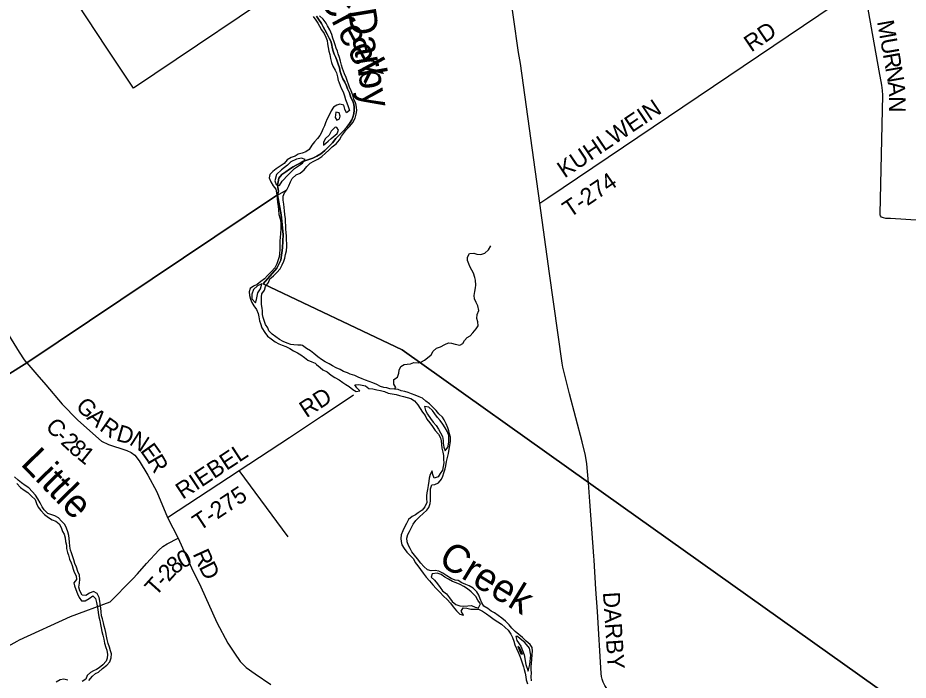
# Model space of a CAD drawing. Extents: x 114843 to 284848, y 317643 to 566895.
# Drawn here: x 136809 to 152694, y 365920 to 377735 of the extents above; entities that cross this region are included whole.
import ezdxf

# ---------------------------------------------------------------- set-up
doc = ezdxf.new("R2010")
doc.units = 0
for name, color, linetype in [('GM_X_Corporation', 7, 'Continuous'), ('GM_X_County', 7, 'Continuous'), ('GM_X_County_Road', 7, 'Continuous'), ('GM_X_County_Road_Text', 7, 'Continuous'), ('GM_X_Major_River', 7, 'Continuous'), ('GM_X_Major_River_Text', 7, 'Continuous'), ('GM_X_Minor_River', 7, 'Continuous'), ('GM_X_Township', 7, 'Continuous'), ('GM_X_Township_Road', 7, 'Continuous'), ('GM_X_Township_Road_Text', 7, 'Continuous')]:
    doc.layers.add(name, color=color, linetype=linetype)

msp = doc.modelspace()

# ---------------------------------------------------------------- linework, layer by layer
at = {"layer": 'GM_X_Corporation'}
msp.add_lwpolyline([(141900, 378522), (138870, 376481), (138399, 377195), (137520, 378526)], dxfattribs=at)
at = {"layer": 'GM_X_County'}
for points in [[(142137, 377765), (142175, 377709), (142227, 377636), (142258, 377576), (142286, 377522), (142330, 377442), (142366, 377374), (142395, 377321), (142413, 377255), (142417, 377205), (142437, 377137), (142453, 377087), (142481, 377024), (142504, 376962), (142526, 376908), (142546, 376840), (142560, 376779), (142582, 376705), (142610, 376649), (142641, 376585), (142675, 376519), (142691, 376468), (142725, 376398), (142752, 376316), (142786, 376248), (142804, 376193), (142812, 376141), (142808, 376089), (142802, 376021), (142786, 375964), (142768, 375914), (142726, 375850), (142670, 375777), (142605, 375705), (142541, 375644), (142485, 375580), (142423, 375505), (142352, 375435), (142286, 375367), (142216, 375306), (142145, 375264), (142071, 375229), (142021, 375211), (141950, 375189), (141896, 375171), (141844, 375143), (141777, 375108), (141723, 375078), (141657, 375036), (141589, 374989), (141518, 374941), (141468, 374874), (141452, 374810), (141444, 374758), (141446, 374706), (141458, 374645), (141444, 374577), (136968, 371581), (136007, 370979)], [(136007, 370979), (136968, 371581), (141444, 374577), (141458, 374645), (141446, 374706), (141444, 374758), (141452, 374810), (141468, 374874), (141518, 374941), (141589, 374989), (141657, 375036), (141723, 375078), (141777, 375108), (141844, 375143), (141896, 375171), (141950, 375189), (142021, 375211), (142071, 375229), (142145, 375264), (142216, 375306), (142286, 375367), (142352, 375435), (142423, 375505), (142485, 375580), (142541, 375644), (142605, 375705), (142670, 375777), (142726, 375850), (142768, 375914), (142786, 375964), (142802, 376021), (142808, 376089), (142812, 376141), (142804, 376193), (142786, 376248), (142752, 376316), (142725, 376398), (142691, 376468), (142675, 376519), (142641, 376585), (142610, 376649), (142582, 376705), (142560, 376779), (142546, 376840), (142526, 376908), (142504, 376962), (142481, 377024), (142453, 377087), (142437, 377137), (142417, 377205), (142413, 377255), (142395, 377321), (142366, 377374), (142330, 377442), (142286, 377522), (142258, 377576), (142227, 377636), (142175, 377709), (142137, 377765)]]:
    msp.add_lwpolyline(points, dxfattribs=at)
at = {"layer": 'GM_X_County_Road'}
for points in [[(147090, 368061), (147085, 368134), (147017, 369110), (146991, 369442), (146958, 369781), (146934, 369930), (146875, 370171), (146654, 371028), (146548, 371429), (146531, 371502), (146518, 371572), (146297, 373173), (146121, 374431), (145775, 376921), (145741, 377114), (145474, 379013), (145062, 381882), (145057, 381916)], [(154654, 374007), (152378, 374153), (152296, 374156), (152252, 374164), (152235, 374170), (152216, 374180), (152198, 374201), (152193, 374218), (152191, 374236), (152240, 376353), (152235, 376441), (152221, 376532), (152176, 376787), (151904, 378327)], [(136970, 371578), (136929, 371632), (136839, 371768), (136534, 372266), (136375, 372511), (136213, 372754), (135999, 373079), (135954, 373143), (135842, 373293)], [(136970, 371578), (137147, 371372), (137307, 371186), (137600, 370846), (137875, 370563), (138199, 370271), (138303, 370186), (138424, 370121), (138534, 370091), (138628, 370058), (138751, 370016), (138833, 369980), (138894, 369932), (138974, 369832), (139128, 369574), (139289, 369277), (139479, 368821), (139672, 368452), (139907, 367923), (140074, 367584), (140360, 366946), (140554, 366581), (140672, 366400), (140776, 366254), (140885, 366146), (141041, 366036), (141323, 365843)], [(149285, 362684), (149029, 363107), (148161, 364471), (147490, 365524), (147284, 365828), (147250, 365887), (147235, 365941), (147225, 365984), (147219, 366042), (147151, 367143), (147124, 367542), (147090, 368061)]]:
    msp.add_lwpolyline(points, dxfattribs=at)
at = {"layer": 'GM_X_Major_River'}
for points in [[(142076, 377758), (142124, 377693), (142164, 377639), (142194, 377587), (142227, 377523), (142273, 377457), (142307, 377391), (142327, 377331), (142333, 377268), (142343, 377208), (142359, 377140), (142378, 377078), (142390, 377010), (142406, 376936), (142432, 376870), (142472, 376801), (142494, 376751), (142512, 376681), (142525, 376619), (142537, 376591)], [(142839, 376208), (142833, 376218), (142801, 376282), (142783, 376356), (142755, 376432), (142725, 376499), (142707, 376551), (142693, 376601), (142664, 376671), (142636, 376733), (142604, 376833), (142584, 376889), (142564, 376960), (142550, 377026), (142526, 377092), (142511, 377142), (142491, 377192), (142471, 377254), (142451, 377304), (142427, 377374), (142409, 377437), (142373, 377519), (142336, 377589), (142308, 377641), (142258, 377711), (142194, 377771)], [(142537, 376591), (142561, 376527), (142579, 376477), (142611, 376413), (142635, 376346), (142653, 376280), (142677, 376216), (142700, 376150), (142724, 376082), (142674, 376042), (142642, 376106), (142624, 376174), (142553, 376194), (142502, 376178), (142438, 376138), (142398, 376074), (142368, 376008), (142326, 375930), (142300, 375860), (142282, 375808), (142248, 375746), (142227, 375688), (142197, 375634), (142155, 375580), (142099, 375524), (142057, 375466), (142005, 375388), (141947, 375342), (141879, 375320), (141811, 375300), (141755, 375268), (141683, 375242), (141614, 375202), (141560, 375136), (141490, 375088), (141418, 375042), (141358, 374996), (141304, 374940), (141294, 374878), (141320, 374810), (141364, 374740), (141411, 374681), (141423, 374613), (141433, 374561), (141435, 374509), (141443, 374441), (141455, 374371), (141461, 374311), (141468, 374225), (141488, 374148), (141502, 374082), (141504, 374018), (141500, 373962), (141494, 373888), (141490, 373814), (141485, 373758), (141485, 373606), (141477, 373526), (141473, 373472), (141445, 373399), (141431, 373347), (141392, 373277), (141328, 373205), (141262, 373139), (141208, 373077), (141146, 373033), (141082, 372979), (141016, 372947), (140952, 372907), (140938, 372845), (140941, 372781), (140961, 372715), (140981, 372659), (141021, 372597), (141065, 372529), (141095, 372463), (141107, 372399), (141123, 372330), (141138, 372280), (141164, 372202), (141214, 372124), (141264, 372058), (141328, 372006), (141398, 371958), (141466, 371919), (141528, 371895), (141592, 371869), (141659, 371837), (141725, 371795), (141797, 371761), (141861, 371721), (141925, 371675), (141985, 371630), (142057, 371600), (142111, 371574), (142137, 371552)], [(142537, 376591), (142561, 376527), (142579, 376477), (142611, 376413), (142635, 376346), (142653, 376280), (142677, 376216), (142700, 376150), (142724, 376082), (142674, 376042), (142642, 376106), (142624, 376174), (142553, 376194), (142502, 376178), (142438, 376138), (142398, 376074), (142368, 376008), (142326, 375930), (142300, 375860), (142282, 375808), (142248, 375746), (142227, 375688), (142197, 375634), (142155, 375580), (142099, 375524), (142057, 375466), (142005, 375388), (141947, 375342), (141879, 375320), (141811, 375300), (141755, 375268), (141683, 375242), (141614, 375202), (141560, 375136), (141490, 375088), (141418, 375042), (141358, 374996), (141304, 374940), (141294, 374878), (141320, 374810), (141364, 374740), (141411, 374681), (141423, 374613), (141431, 374564)], [(141890, 371887), (141866, 371895), (141802, 371895), (141734, 371899), (141682, 371907), (141612, 371931), (141542, 371963), (141476, 371998), (141410, 372044), (141346, 372090), (141290, 372152), (141268, 372202), (141228, 372266), (141205, 372336), (141185, 372390), (141177, 372441), (141173, 372507), (141167, 372557), (141159, 372623), (141159, 372755), (141165, 372809), (141208, 372875), (141230, 372941), (141280, 373011), (141308, 373081), (141370, 373135), (141430, 373193), (141492, 373259), (141527, 373329), (141557, 373395), (141571, 373447), (141585, 373511), (141601, 373580), (141607, 373654), (141607, 373706), (141605, 373776), (141602, 373848), (141598, 373898), (141592, 373968), (141588, 374022), (141584, 374094), (141582, 374150), (141572, 374229), (141565, 374289), (141561, 374351), (141553, 374411), (141541, 374481), (141545, 374551), (141565, 374613), (141607, 374669), (141643, 374739), (141676, 374807), (141706, 374871), (141772, 374931), (141848, 374963), (141916, 375021), (141964, 375081), (142026, 375143), (142092, 375177), (142162, 375211), (142231, 375261), (142297, 375323), (142357, 375375), (142419, 375435), (142487, 375487), (142549, 375559), (142581, 375625), (142674, 375745), (142732, 375801), (142784, 375868), (142828, 375942), (142846, 376018), (142856, 376080), (142850, 376142), (142839, 376208)], [(141431, 374564), (141607, 374669), (141643, 374739), (141676, 374807), (141706, 374871), (141772, 374931), (141848, 374963), (141916, 375021), (141964, 375081), (142026, 375143), (142092, 375177), (142162, 375211), (142231, 375261), (142297, 375323), (142357, 375375), (142419, 375435), (142487, 375487), (142549, 375559), (142581, 375625), (142674, 375745), (142732, 375801), (142784, 375868), (142828, 375942), (142846, 376018), (142856, 376080), (142850, 376142), (142839, 376208)], [(142480, 376050), (142470, 375958), (142500, 375910), (142550, 375930)], [(142550, 375930), (142560, 375978), (142540, 376040), (142480, 376050)], [(142470, 375784), (142400, 375712), (142361, 375640), (142295, 375578), (142265, 375510), (142263, 375462), (142343, 375534)], [(142343, 375534), (142399, 375582), (142505, 375672), (142530, 375732), (142502, 375778), (142470, 375784)], [(141934, 375208), (141869, 375232), (141780, 375216), (141682, 375166), (141622, 375106), (141514, 375022), (141422, 374938), (141392, 374828), (141418, 374759), (141475, 374741)], [(141475, 374741), (141524, 374823), (141630, 374935), (141746, 375048), (141886, 375141), (141934, 375208)], [(141164, 372987), (141088, 372955), (141012, 372891), (140981, 372803), (140981, 372725), (141051, 372649)], [(141051, 372649), (141067, 372709), (141092, 372827), (141136, 372903), (141164, 372987)], [(144502, 370039), (144518, 370105), (144530, 370182), (144528, 370254), (144510, 370316), (144498, 370370), (144480, 370422), (144449, 370494), (144415, 370562), (144383, 370612), (144321, 370668), (144273, 370728), (144213, 370791), (144153, 370849), (144089, 370897), (144026, 370949), (143970, 370975), (143900, 371001), (143834, 371025), (143774, 371050), (143714, 371068), (143648, 371084), (143596, 371102), (143530, 371112), (143444, 371118), (143390, 371132), (143338, 371140), (143278, 371158), (143214, 371196), (143144, 371225), (143078, 371245), (143012, 371273), (142950, 371297), (142882, 371325), (142820, 371353), (142740, 371379), (142689, 371401), (142621, 371427), (142557, 371464), (142489, 371490), (142423, 371526), (142361, 371560), (142291, 371596), (142227, 371638), (142161, 371690), (142093, 371746), (142033, 371793), (141957, 371839), (141890, 371887)], [(142137, 371552), (142201, 371500), (142253, 371458), (142329, 371420), (142402, 371360), (142466, 371321), (142540, 371277), (142608, 371229), (142660, 371195), (142722, 371157), (142784, 371105), (142844, 371069), (142912, 371081), (142856, 371135), (142824, 371189), (142894, 371197), (142950, 371185), (143014, 371169), (143072, 371120), (143140, 371118), (143212, 371100), (143280, 371090), (143350, 371072), (143416, 371042), (143486, 371030), (143556, 371016), (143620, 370998), (143692, 370980), (143754, 370965), (143820, 370943), (143885, 370901), (143943, 370831), (143989, 370765), (144029, 370703), (144075, 370639), (144107, 370577), (144161, 370508), (144209, 370442), (144252, 370374), (144316, 370306), (144348, 370242), (144360, 370192), (144366, 370124), (144374, 370056), (144390, 369989), (144401, 369925), (144405, 369859), (144411, 369799), (144397, 369729), (144387, 369669), (144345, 369605), (144307, 369545)], [(144067, 370803), (144081, 370729), (144119, 370667), (144169, 370590), (144219, 370524), (144271, 370462), (144312, 370400), (144348, 370334), (144388, 370266), (144396, 370198), (144398, 370146), (144410, 370076), (144436, 370011), (144480, 370079)], [(144480, 370079), (144484, 370095), (144496, 370172), (144500, 370284), (144476, 370350), (144434, 370422), (144391, 370488), (144341, 370550), (144299, 370606), (144249, 370668), (144205, 370733), (144141, 370789), (144067, 370803)], [(145971, 365907), (145966, 365977), (145972, 366051), (145970, 366105), (145968, 366157), (145972, 366221), (145978, 366285), (145986, 366385), (145994, 366437), (145987, 366501), (145947, 366558), (145881, 366618), (145815, 366680), (145747, 366732), (145683, 366786), (145625, 366850), (145573, 366910), (145508, 366975), (145444, 367025), (145376, 367071), (145314, 367121), (145254, 367153), (145192, 367197), (145124, 367239), (145090, 367300), (145060, 367370), (145034, 367434), (145001, 367498), (144933, 367560), (144859, 367604), (144799, 367626), (144731, 367656), (144663, 367698), (144611, 367703), (144539, 367731), (144465, 367783), (144391, 367827), (144321, 367863), (144253, 367875), (144181, 367871), (144119, 367889), (144052, 367948), (143998, 368010), (143940, 368084), (143888, 368148), (143838, 368212), (143808, 368270), (143780, 368324), (143756, 368388), (143747, 368452), (143769, 368519), (143795, 368573), (143861, 368705), (143909, 368769), (143975, 368833), (144043, 368891), (144104, 368951), (144142, 369003), (144166, 369071), (144170, 369121), (144174, 369195), (144172, 369267), (144172, 369331), (144194, 369403), (144246, 369411), (144315, 369439), (144367, 369507), (144391, 369561), (144411, 369617), (144435, 369691), (144445, 369745), (144459, 369823), (144475, 369891), (144490, 369965), (144502, 370039)], [(144307, 369545), (144237, 369523), (144215, 369589), (144201, 369653), (144167, 369591), (144149, 369521), (144139, 369467), (144128, 369395), (144118, 369319), (144108, 369261), (144102, 369209), (144102, 369159), (144104, 369089), (144068, 369011), (144024, 368955), (143953, 368907), (143903, 368871), (143847, 368841), (143781, 368785), (143743, 368717), (143715, 368663), (143679, 368583), (143647, 368513), (143641, 368449), (143648, 368395), (143660, 368334), (143702, 368266), (143752, 368204), (143822, 368134), (143866, 368084), (143900, 368022), (143944, 367962), (143995, 367892), (144041, 367827), (144095, 367759), (144153, 367691), (144213, 367623), (144271, 367555), (144339, 367489), (144406, 367419), (144470, 367358), (144528, 367294), (144578, 367226), (144638, 367158), (144696, 367100), (144762, 367082), (144720, 367150), (144752, 367208), (144822, 367202), (144890, 367186), (144964, 367188), (145030, 367189), (145098, 367151), (145168, 367105), (145236, 367053), (145306, 367001), (145374, 366963), (145439, 366917), (145505, 366862), (145555, 366810), (145605, 366740), (145633, 366684), (145659, 366616), (145675, 366550), (145703, 366486), (145734, 366418), (145768, 366350), (145784, 366298), (145804, 366231), (145828, 366161), (145842, 366109), (145858, 366047), (145872, 365981), (145879, 365929), (145901, 365857)], [(138395, 366187), (138449, 366249), (138473, 366319), (138479, 366389), (138461, 366443), (138443, 366509), (138423, 366575), (138401, 366645), (138394, 366705), (138378, 366769), (138366, 366822), (138352, 366886), (138340, 366940), (138318, 367016), (138304, 367068), (138294, 367138), (138289, 367206), (138279, 367280), (138273, 367330), (138261, 367396), (138225, 367464), (138157, 367499), (138085, 367473), (138023, 367433), (137959, 367435), (137915, 367515), (137897, 367581), (137907, 367649), (137916, 367721), (137908, 367791), (137882, 367859), (137854, 367933), (137828, 368004), (137806, 368068), (137792, 368120), (137766, 368192), (137751, 368242), (137735, 368310), (137731, 368380), (137725, 368448), (137717, 368498), (137701, 368566), (137679, 368634), (137648, 368695), (137588, 368759), (137534, 368817), (137470, 368849), (137398, 368877), (137346, 368893), (137278, 368961), (137244, 369011), (137206, 369084), (137168, 369152), (137127, 369222), (137065, 369284), (137007, 369350), (136943, 369392), (136877, 369440), (136815, 369488), (136749, 369545)], [(136793, 369426), (136857, 369358), (136923, 369310), (136985, 369266), (137055, 369200), (137116, 369140), (137140, 369072), (137170, 369009), (137222, 368949), (137288, 368877), (137358, 368823), (137422, 368783), (137490, 368759), (137548, 368707), (137585, 368641), (137609, 368574), (137637, 368522), (137653, 368462), (137661, 368396), (137675, 368330), (137679, 368270), (137697, 368198), (137714, 368148), (137732, 368078), (137760, 368016), (137776, 367964), (137796, 367899), (137814, 367849), (137850, 367781), (137856, 367715), (137809, 367655), (137819, 367603), (137843, 367537), (137871, 367463), (137901, 367397), (137943, 367335), (138011, 367335), (138079, 367377), (138147, 367424), (138193, 367374), (138213, 367308), (138225, 367246), (138238, 367182), (138244, 367128), (138254, 367052), (138270, 366984), (138286, 366912), (138296, 366852), (138308, 366786), (138324, 366721), (138341, 366653), (138357, 366581)], [(144202, 367816), (144181, 367757), (144241, 367703), (144295, 367641), (144345, 367575), (144387, 367511), (144457, 367458), (144510, 367388), (144560, 367326), (144624, 367270), (144692, 367248), (144762, 367240), (144840, 367244), (144904, 367250), (144968, 367220), (145028, 367213), (145064, 367282), (145016, 367348), (144982, 367410)], [(144982, 367410), (144960, 367430), (144897, 367498), (144833, 367550), (144767, 367592), (144701, 367624), (144631, 367654), (144563, 367683), (144495, 367719), (144429, 367757), (144363, 367807), (144293, 367827), (144202, 367816)], [(145695, 366698), (145709, 366630), (145781, 366526), (145842, 366370), (145874, 366199), (145914, 366081), (145942, 366201), (145960, 366369), (145939, 366494)], [(145939, 366494), (145857, 366594), (145769, 366658), (145725, 366698), (145695, 366698)], [(138357, 366581), (138377, 366505), (138395, 366453), (138407, 366379), (138405, 366315), (138385, 366257), (138325, 366193), (138260, 366143), (138210, 366109), (138160, 366085), (138108, 366059), (138048, 366005), (138022, 365939), (137958, 365895)], [(145729, 366518), (145757, 366448), (145782, 366390), (145814, 366382)], [(145814, 366382), (145794, 366426), (145765, 366492), (145729, 366518)], [(138076, 365915), (138140, 365993), (138196, 366039), (138248, 366065), (138322, 366127), (138395, 366187)], [(137704, 365919), (137632, 365936), (137562, 365924), (137494, 365882)]]:
    msp.add_lwpolyline(points, dxfattribs=at)
at = {"layer": 'GM_X_Minor_River'}
msp.add_lwpolyline([(143530, 371112), (143552, 371141), (143520, 371203), (143517, 371285), (143583, 371327), (143609, 371395), (143613, 371447), (143644, 371513), (143702, 371551), (143758, 371555), (143812, 371563), (143876, 371588), (143950, 371582), (144008, 371600), (144062, 371628), (144115, 371672), (144183, 371723), (144221, 371787), (144281, 371841), (144352, 371863), (144426, 371905), (144494, 371935), (144548, 371934), (144610, 371916), (144692, 371898), (144750, 371926), (144776, 371980), (144828, 372031), (144879, 372063), (144927, 372115), (144989, 372185), (145019, 372243), (145014, 372313), (145000, 372369), (145006, 372443), (145031, 372513), (145017, 372600), (144987, 372654), (144956, 372724), (144952, 372780), (144964, 372854), (144974, 372916), (144979, 372966), (144973, 373055), (144965, 373105), (144940, 373179), (144910, 373235), (144876, 373297), (144854, 373349), (144833, 373408), (144829, 373468), (144867, 373530), (144943, 373537), (144999, 373519), (145071, 373511), (145141, 373535), (145208, 373595), (145246, 373665)], dxfattribs=at)
at = {"layer": 'GM_X_Township'}
for points in [[(142137, 377765), (142175, 377709), (142227, 377636), (142258, 377576), (142286, 377522), (142330, 377442), (142366, 377374), (142395, 377321), (142413, 377255), (142417, 377205), (142437, 377137), (142453, 377087), (142481, 377024), (142504, 376962), (142526, 376908), (142546, 376840), (142560, 376779), (142582, 376705), (142610, 376649), (142641, 376585), (142675, 376519), (142691, 376468), (142725, 376398), (142752, 376316), (142786, 376248), (142804, 376193), (142812, 376141), (142808, 376089), (142802, 376021), (142786, 375964), (142768, 375914), (142726, 375850), (142670, 375777), (142605, 375705), (142541, 375644), (142485, 375580), (142423, 375505), (142352, 375435), (142286, 375367), (142216, 375306), (142145, 375264), (142071, 375229), (142021, 375211), (141950, 375189), (141896, 375171), (141844, 375143), (141777, 375108), (141723, 375078), (141657, 375036), (141589, 374989), (141518, 374941), (141468, 374874), (141452, 374810), (141444, 374758), (141446, 374706), (141458, 374645), (141444, 374577), (136968, 371581), (136007, 370979)], [(153829, 364582), (146990, 369445), (143664, 371810), (141184, 372989), (141428, 373268), (141501, 373414), (141529, 373632), (141544, 373869), (141510, 374219), (141444, 374577), (141458, 374645), (141446, 374706), (141444, 374758), (141452, 374810), (141468, 374874), (141518, 374941), (141589, 374989), (141657, 375036), (141723, 375078), (141777, 375108), (141844, 375143), (141896, 375171), (141950, 375189), (142021, 375211), (142071, 375229), (142145, 375264), (142216, 375306), (142286, 375367), (142352, 375435), (142423, 375505), (142485, 375580), (142541, 375644), (142605, 375705), (142670, 375777), (142726, 375850), (142768, 375914), (142786, 375964), (142802, 376021), (142808, 376089), (142812, 376141), (142804, 376193), (142786, 376248), (142752, 376316), (142725, 376398), (142691, 376468), (142675, 376519), (142641, 376585), (142610, 376649), (142582, 376705), (142560, 376779), (142546, 376840), (142526, 376908), (142504, 376962), (142481, 377024), (142453, 377087), (142437, 377137), (142417, 377205), (142413, 377255), (142395, 377321), (142366, 377374), (142330, 377442), (142286, 377522), (142258, 377576), (142227, 377636), (142175, 377709), (142137, 377765)], [(136712, 350199), (136368, 355174), (136126, 359790), (135994, 361782), (135755, 365552), (135738, 366112), (135422, 370605), (136007, 370979), (136968, 371581), (141444, 374577), (141510, 374219), (141544, 373869), (141529, 373632), (141501, 373414), (141428, 373268), (141184, 372989), (143664, 371810), (146990, 369445), (153829, 364582)]]:
    msp.add_lwpolyline(points, dxfattribs=at)
at = {"layer": 'GM_X_Township_Road'}
for p, q in [((142237, 370636), (142799, 371010)), ((141632, 368477), (140759, 369660))]:
    msp.add_line(p, q, dxfattribs=at)
for points in [[(146121, 374431), (146265, 374522), (151904, 378327)], [(141675, 370261), (142229, 370630), (142237, 370636)], [(139479, 368821), (140759, 369660), (141658, 370249), (141675, 370261)], [(138858, 367728), (138943, 367817), (139104, 368003), (139323, 368242), (139395, 368306), (139475, 368351), (139672, 368452)], [(136842, 366638), (137747, 367056), (138456, 367316), (138841, 367711), (138858, 367728)], [(136463, 366439), (136581, 366496), (136797, 366617), (136842, 366638)]]:
    msp.add_lwpolyline(points, dxfattribs=at)

# ---------------------------------------------------------------- texts
at = {"layer": 'GM_X_County_Road_Text'}
for s, rotation, p in [('M', 280.0896, (152136, 377668)), ('U', 280.0911, (152193, 377347)), ('R', 280.0928, (152240, 377087)), ('N', 279.9661, (152283, 376845)), ('A', 275.2938, (152328, 376591)), ('N', 269.3903, (152352, 376337)), ('G', 314.9043, (137825, 370787)), ('A', 317.8579, (138023, 370588)), ('R', 324.7881, (138250, 370386)), ('C', 313.9393, (137286, 370425)), ('D', 343.8886, (138549, 370197)), ('-', 315.5149, (137463, 370241)), ('2', 317.4998, (137559, 370147)), ('N', 327.2613, (138782, 370133)), ('8', 318.1728, (137698, 370019)), ('E', 305.5415, (138982, 370011)), ('1', 321.3003, (137850, 369885)), ('R', 300.3668, (139109, 369834)), ('R', 294.3997, (139924, 368175)), ('D', 296.9391, (140032, 367938)), ('DARBY', 273.744, (147247, 367486))]:
    msp.add_text(s, height=300, rotation=rotation, dxfattribs=at).set_placement(p)
at = {"layer": 'GM_X_Major_River_Text'}
for s, height, rotation, p in [('Creek', 500.2, 298.218, (142166, 378114)), ('Darby', 500.2, 279.521, (142694, 377865)), ('Little', 500, 314.2862, (136842, 369769)), ('Creek', 500, 328.6981, (144288, 368002))]:
    msp.add_text(s, height=height, rotation=rotation, dxfattribs=at).set_placement(p)
at = {"layer": 'GM_X_Township_Road_Text'}
for s, rotation, p in [('RD', 34.1016, (149894, 377114)), ('KUHLWEIN', 33.9605, (146562, 374868)), ('T-274', 34.0239, (146657, 374161)), ('RD', 33.4161, (141958, 370591)), ('RIEBEL', 33.3945, (139751, 369136)), ('T-275', 33.4004, (140052, 368575)), ('0', 27.4447, (139744, 367904)), ('8', 40.999, (139620, 367793)), ('2', 48.0602, (139503, 367663)), ('T', 48.1296, (139271, 367404)), ('-', 48.1148, (139421, 367571))]:
    msp.add_text(s, height=300, rotation=rotation, dxfattribs=at).set_placement(p)

doc.saveas('drawing.dxf')
